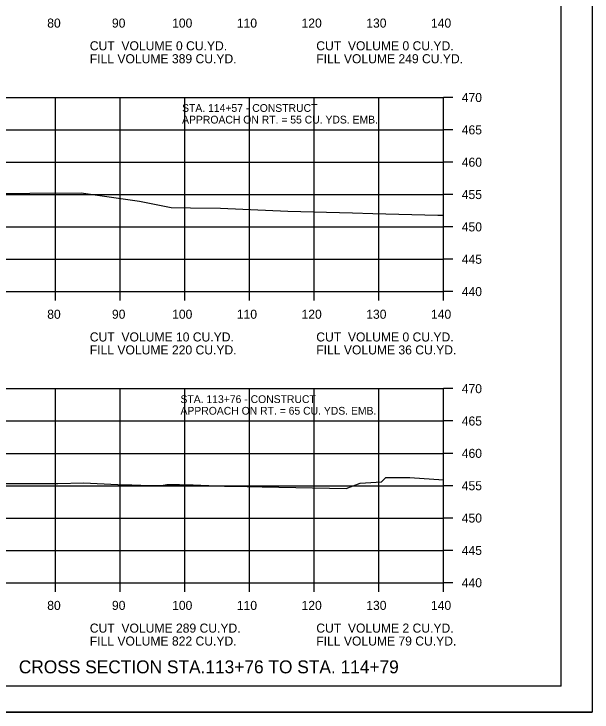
# Model space of a CAD drawing. Extents: x 1538688 to 1540766, y 656250 to 671912.
# Drawn here: x 1538931.8 to 1539021.1, y 658471.3 to 658579.2 of the extents above; entities that cross this region are included whole.
import ezdxf

# ---------------------------------------------------------------- set-up
doc = ezdxf.new("R2010")
doc.units = 0
for name, color, linetype in [('15', 7, 'Continuous'), ('18', 7, 'Continuous'), ('22', 7, 'Continuous'), ('26', 7, 'Continuous'), ('7', 7, 'Continuous'), ('Borings', 7, 'Continuous'), ('Horizontal Alignment', 7, 'Continuous'), ('RipRap', 7, 'Continuous')]:
    doc.layers.add(name, color=color, linetype=linetype)

msp = doc.modelspace()

# ---------------------------------------------------------------- linework, layer by layer
at = {"layer": '18'}
for points in [[(1538926.26, 658551.41), (1538942.18, 658551.51), (1538951.2, 658550.22), (1538956.05, 658549.26), (1538959.06, 658549.22), (1538963.72, 658549.13), (1538974.08, 658548.7), (1538984.1, 658548.45), (1538987.23, 658548.31), (1538997.3, 658548.09), (1538998.18, 658548.07)], [(1538928.21, 658506.61), (1538936.29, 658506.59), (1538938.54, 658506.59), (1538942.53, 658506.69), (1538947.83, 658506.46), (1538950, 658506.37), (1538952.8, 658506.3), (1538954.57, 658506.28), (1538955.39, 658506.42), (1538955.54, 658506.44), (1538957.37, 658506.42), (1538959.47, 658506.41), (1538961.89, 658506.31), (1538964.3, 658506.19), (1538967.83, 658506.15), (1538968.4, 658506.13), (1538970.11, 658506.08), (1538983.12, 658505.84), (1538985.3, 658506.63), (1538988.59, 658506.87), (1538989.23, 658507.51), (1538990.07, 658507.52), (1538992.93, 658507.55), (1538998.18, 658507.18)]]:
    msp.add_lwpolyline(points, dxfattribs=at)
at = {"layer": '22'}
for p, q in [((1538718.18, 658566.26), (1538998.18, 658566.26)), ((1538938.18, 658536.26), (1538938.18, 658566.26)), ((1538948.18, 658536.26), (1538948.18, 658566.26)), ((1538958.18, 658536.26), (1538958.18, 658566.26)), ((1538968.18, 658536.26), (1538968.18, 658566.26)), ((1538978.18, 658536.26), (1538978.18, 658566.26)), ((1538988.18, 658536.26), (1538988.18, 658566.26)), ((1538998.18, 658536.26), (1538998.18, 658566.26)), ((1538718.18, 658561.26), (1538998.18, 658561.26)), ((1538718.18, 658556.26), (1538998.18, 658556.26)), ((1538718.18, 658551.26), (1538998.18, 658551.26)), ((1538718.18, 658546.26), (1538998.18, 658546.26)), ((1538718.18, 658541.26), (1538998.18, 658541.26)), ((1538718.18, 658536.26), (1538998.18, 658536.26)), ((1538718.18, 658521.26), (1538998.18, 658521.26)), ((1538938.18, 658491.26), (1538938.18, 658521.26)), ((1538948.18, 658491.26), (1538948.18, 658521.26)), ((1538958.18, 658491.26), (1538958.18, 658521.26)), ((1538968.18, 658491.26), (1538968.18, 658521.26)), ((1538978.18, 658491.26), (1538978.18, 658521.26)), ((1538988.18, 658491.26), (1538988.18, 658521.26)), ((1538998.18, 658491.26), (1538998.18, 658521.26)), ((1538718.18, 658516.26), (1538998.18, 658516.26)), ((1538718.18, 658511.26), (1538998.18, 658511.26)), ((1538718.18, 658506.26), (1538998.18, 658506.26)), ((1538718.18, 658501.26), (1538998.18, 658501.26)), ((1538718.18, 658496.26), (1538998.18, 658496.26)), ((1538718.18, 658491.26), (1538998.18, 658491.26))]:
    msp.add_line(p, q, dxfattribs=at)
at = {"layer": '26'}
msp.add_line((1538687.78, 658471.28), (1539021.11, 658471.28), dxfattribs=at)
msp.add_lwpolyline([(1538687.77, 658684.61), (1539021.11, 658684.61), (1539021.11, 658471.28), (1538687.77, 658471.28)], close=True, dxfattribs=at)
at = {"layer": 'Borings'}
for p, q in [((1538998.18, 658536.26), (1538998.18, 658566.26)), ((1538999.58, 658566.26), (1538998.18, 658566.26)), ((1538999.58, 658561.26), (1538998.18, 658561.26)), ((1538999.58, 658556.26), (1538998.18, 658556.26)), ((1538999.58, 658551.26), (1538998.18, 658551.26)), ((1538999.58, 658546.26), (1538998.18, 658546.26)), ((1538999.58, 658541.26), (1538998.18, 658541.26)), ((1538718.18, 658536.26), (1538998.18, 658536.26)), ((1538938.18, 658534.86), (1538938.18, 658536.26)), ((1538948.18, 658534.86), (1538948.18, 658536.26)), ((1538958.18, 658534.86), (1538958.18, 658536.26)), ((1538968.18, 658534.86), (1538968.18, 658536.26)), ((1538978.18, 658534.86), (1538978.18, 658536.26)), ((1538988.18, 658534.86), (1538988.18, 658536.26)), ((1538998.18, 658534.86), (1538998.18, 658536.26)), ((1538999.58, 658536.26), (1538998.18, 658536.26)), ((1538998.18, 658491.26), (1538998.18, 658521.26)), ((1538999.58, 658521.26), (1538998.18, 658521.26)), ((1538999.58, 658516.26), (1538998.18, 658516.26)), ((1538999.58, 658511.26), (1538998.18, 658511.26)), ((1538999.58, 658506.26), (1538998.18, 658506.26)), ((1538999.58, 658501.26), (1538998.18, 658501.26)), ((1538999.58, 658496.26), (1538998.18, 658496.26)), ((1538718.18, 658491.26), (1538998.18, 658491.26)), ((1538938.18, 658489.86), (1538938.18, 658491.26)), ((1538948.18, 658489.86), (1538948.18, 658491.26)), ((1538958.18, 658489.86), (1538958.18, 658491.26)), ((1538968.18, 658489.86), (1538968.18, 658491.26)), ((1538978.18, 658489.86), (1538978.18, 658491.26)), ((1538988.18, 658489.86), (1538988.18, 658491.26)), ((1538998.18, 658489.86), (1538998.18, 658491.26)), ((1538999.58, 658491.26), (1538998.18, 658491.26))]:
    msp.add_line(p, q, dxfattribs=at)
at = {"layer": 'RipRap'}
for q in [(1539016.36, 658680.72), (1538700.18, 658475.26)]:
    msp.add_line((1539016.36, 658475.26), q, dxfattribs=at)

# ---------------------------------------------------------------- texts
at = {"layer": '15'}
msp.add_text('CROSS SECTION STA.113+76 TO STA. 114+79', height=2, dxfattribs=at).set_placement((1538932.53, 658477.26))
at = {"layer": '7'}
for s, p in [('STA. 114+57 - CONSTRUCT', (1538957.76, 658564.04)), ('APPROACH ON RT. = 55 CU. YDS. EMB.', (1538957.76, 658562.24)), ('STA. 113+76 - CONSTRUCT', (1538957.51, 658519.04)), ('APPROACH ON RT. = 65 CU. YDS. EMB.', (1538957.51, 658517.24))]:
    msp.add_text(s, height=1.2, dxfattribs=at).set_placement(p)
at = {"layer": 'Horizontal Alignment'}
for s, p in [('80', (1538936.92, 658577.06)), ('90', (1538946.92, 658577.06)), ('100', (1538956.22, 658577.06)), ('110', (1538966.22, 658577.06)), ('120', (1538976.22, 658577.06)), ('130', (1538986.22, 658577.06)), ('140', (1538996.22, 658577.06)), ('CUT  VOLUME 0 CU.YD.', (1538943.5, 658573.55)), ('CUT  VOLUME 0 CU.YD.', (1538978.5, 658573.55)), ('FILL VOLUME 389 CU.YD.', (1538943.5, 658571.55)), ('FILL VOLUME 249 CU.YD.', (1538978.5, 658571.55)), ('470', (1539000.98, 658565.56)), ('465', (1539000.98, 658560.56)), ('460', (1539000.98, 658555.56)), ('455', (1539000.98, 658550.56)), ('450', (1539000.98, 658545.56)), ('445', (1539000.98, 658540.56)), ('440', (1539000.98, 658535.56)), ('80', (1538936.92, 658532.06)), ('90', (1538946.92, 658532.06)), ('100', (1538956.22, 658532.06)), ('110', (1538966.22, 658532.06)), ('120', (1538976.22, 658532.06)), ('130', (1538986.22, 658532.06)), ('140', (1538996.22, 658532.06)), ('CUT  VOLUME 10 CU.YD.', (1538943.5, 658528.55)), ('CUT  VOLUME 0 CU.YD.', (1538978.5, 658528.55)), ('FILL VOLUME 220 CU.YD.', (1538943.5, 658526.55)), ('FILL VOLUME 36 CU.YD.', (1538978.5, 658526.55)), ('470', (1539000.98, 658520.56)), ('465', (1539000.98, 658515.56)), ('460', (1539000.98, 658510.56)), ('455', (1539000.98, 658505.56)), ('450', (1539000.98, 658500.56)), ('445', (1539000.98, 658495.56)), ('440', (1539000.98, 658490.56)), ('80', (1538936.92, 658487.06)), ('90', (1538946.92, 658487.06)), ('100', (1538956.22, 658487.06)), ('110', (1538966.22, 658487.06)), ('120', (1538976.22, 658487.06)), ('130', (1538986.22, 658487.06)), ('140', (1538996.22, 658487.06)), ('CUT  VOLUME 289 CU.YD.', (1538943.5, 658483.55)), ('CUT  VOLUME 2 CU.YD.', (1538978.5, 658483.55)), ('FILL VOLUME 822 CU.YD.', (1538943.5, 658481.55)), ('FILL VOLUME 79 CU.YD.', (1538978.5, 658481.55))]:
    msp.add_text(s, height=1.4, dxfattribs=at).set_placement(p)

doc.saveas('drawing.dxf')
